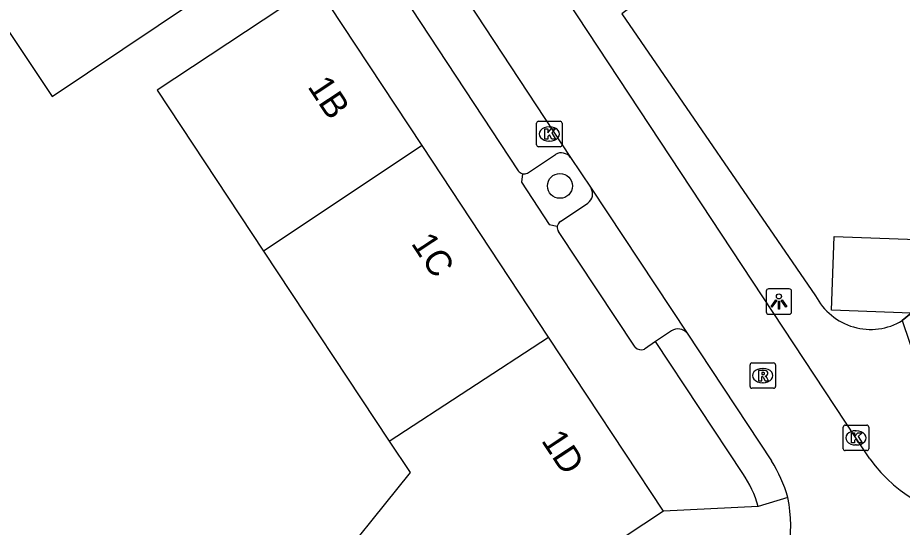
# Model space of a CAD drawing. Extents: x 159718 to 160783, y 383290 to 384030.
# Drawn here: x 160315.43 to 160350.21, y 383441.2 to 383461.22 of the extents above; entities that cross this region are included whole.
import ezdxf

# ---------------------------------------------------------------- set-up
doc = ezdxf.new("R2010")
doc.units = 0
for name, color, linetype in [('IMGEO_Boom', 7, 'Continuous'), ('IMGEO_Kolk', 7, 'Continuous'), ('IMGEO_Lichtpunt', 7, 'Continuous'), ('IMGEO_Muur', 7, 'Continuous'), ('IMGEO_Pand', 7, 'Continuous'), ('IMGEO_Pand_nummerreeks', 7, 'Continuous'), ('IMGEO_Parkeervlak_open', 7, 'Continuous'), ('IMGEO_Rijbaan_lokaal_open', 7, 'Continuous'), ('IMGEO_Rioolput', 7, 'Continuous'), ('IMGEO_Voetpad_open', 7, 'Continuous')]:
    doc.layers.add(name, color=color, linetype=linetype)

msp = doc.modelspace()

# ---------------------------------------------------------------- linework, layer by layer
at = {"layer": 'IMGEO_Boom'}
msp.add_circle((160336.746, 383454.612), 0.489, dxfattribs=at)
at = {"layer": 'IMGEO_Kolk'}
for p, q in [((160335.904, 383457.151), (160336.756, 383457.151)), ((160335.829, 383456.225), (160335.829, 383457.077)), ((160336.317, 383456.931), (160336.342, 383456.931)), ((160336.83, 383457.077), (160336.83, 383456.225)), ((160336.756, 383456.151), (160335.904, 383456.151)), ((160336.34, 383456.371), (160336.315, 383456.371)), ((160347.883, 383444.29), (160347.883, 383445.142)), ((160347.958, 383445.216), (160348.81, 383445.216)), ((160348.371, 383444.996), (160348.396, 383444.996)), ((160348.884, 383445.142), (160348.884, 383444.29)), ((160348.394, 383444.436), (160348.369, 383444.436)), ((160348.81, 383444.216), (160347.958, 383444.216))]:
    msp.add_line(p, q, dxfattribs=at)
for points in [[(160335.904, 383457.151), (160336.756, 383457.151)], [(160335.829, 383456.225), (160335.829, 383457.077)], [(160336.15, 383456.851), (160336.273, 383456.851), (160336.273, 383456.7), (160336.403, 383456.851), (160336.567, 383456.851), (160336.421, 383456.7), (160336.574, 383456.451), (160336.422, 383456.451), (160336.337, 383456.615), (160336.273, 383456.548), (160336.273, 383456.451), (160336.15, 383456.451), (160336.15, 383456.851)], [(160336.83, 383457.077), (160336.83, 383456.225)], [(160336.756, 383456.151), (160335.904, 383456.151)], [(160347.883, 383444.29), (160347.883, 383445.142)], [(160347.958, 383445.216), (160348.81, 383445.216)], [(160348.204, 383444.916), (160348.327, 383444.916), (160348.327, 383444.765), (160348.457, 383444.916), (160348.621, 383444.916), (160348.475, 383444.765), (160348.628, 383444.516), (160348.476, 383444.516), (160348.391, 383444.68), (160348.327, 383444.613), (160348.327, 383444.516), (160348.204, 383444.516), (160348.204, 383444.916)], [(160348.884, 383445.142), (160348.884, 383444.29)], [(160348.81, 383444.216), (160347.958, 383444.216)]]:
    msp.add_lwpolyline(points, dxfattribs=at)
for centre, start, end in [((160335.906, 383457.075), 91.552, 178.448), ((160335.906, 383457.075), 91.552, 178.448), ((160336.754, 383457.075), 1.552, 88.448), ((160336.754, 383457.075), 1.552, 88.448), ((160335.906, 383456.227), 181.552, 268.448), ((160335.906, 383456.227), 181.552, 268.448), ((160336.754, 383456.227), 271.552, 358.448), ((160336.754, 383456.227), 271.552, 358.448), ((160347.96, 383445.14), 91.552, 178.448), ((160347.96, 383445.14), 91.552, 178.448), ((160348.808, 383445.14), 1.552, 88.448), ((160348.808, 383445.14), 1.552, 88.448), ((160347.96, 383444.292), 181.552, 268.448), ((160347.96, 383444.292), 181.552, 268.448), ((160348.808, 383444.292), 271.552, 358.448), ((160348.808, 383444.292), 271.552, 358.448)]:
    msp.add_arc(centre, 0.0765, start, end, dxfattribs=at)
for centre, major_axis, ratio, start_param, end_param in [((160336.316, 383456.651), (-0.387, 0.002), 0.722429, 4.712389, 7.853982), ((160336.341, 383456.651), (-0.39, 0.002), 0.717154, 1.570796, 4.712389), ((160348.37, 383444.716), (-0.387, 0.002), 0.722429, 4.712389, 7.853982), ((160348.395, 383444.716), (-0.39, 0.002), 0.717154, 1.570796, 4.712389)]:
    msp.add_ellipse(centre, major_axis=major_axis, ratio=ratio, start_param=start_param, end_param=end_param, dxfattribs=at)
at = {"layer": 'IMGEO_Lichtpunt'}
for p, q in [((160345.759, 383450.568), (160344.951, 383450.568)), ((160345.759, 383450.568), (160344.951, 383450.568)), ((160344.857, 383450.473), (160344.857, 383449.666)), ((160344.857, 383450.473), (160344.857, 383449.666)), ((160345.853, 383449.666), (160345.853, 383450.473)), ((160345.853, 383449.666), (160345.853, 383450.473)), ((160344.951, 383449.572), (160345.759, 383449.572)), ((160344.951, 383449.572), (160345.759, 383449.572))]:
    msp.add_line(p, q, dxfattribs=at)
for points in [[(160345.231, 383450.137), (160345.27, 383450.109), (160345.082, 383449.847), (160345.044, 383449.874), (160345.231, 383450.137)], [(160345.443, 383450.109), (160345.481, 383450.136), (160345.668, 383449.874), (160345.629, 383449.846), (160345.443, 383450.109)], [(160345.333, 383450.089), (160345.38, 383450.089), (160345.38, 383449.767), (160345.333, 383449.767), (160345.333, 383450.089)]]:
    msp.add_lwpolyline(points, dxfattribs=at)
msp.add_circle((160345.356, 383450.271), 0.0994, dxfattribs=at)
for centre, start, end in [((160344.951, 383450.473), 90, 180), ((160344.951, 383450.473), 90, 180), ((160345.759, 383450.473), 0, 90), ((160345.759, 383450.473), 0, 90), ((160344.951, 383449.666), 180, 270), ((160344.951, 383449.666), 180, 270), ((160345.759, 383449.666), 270, 0), ((160345.759, 383449.666), 270, 360)]:
    msp.add_arc(centre, 0.0946, start, end, dxfattribs=at)
at = {"layer": 'IMGEO_Muur'}
for points in [[(160340.059, 383462.041), (160339.18, 383461.368), (160346.797, 383450.296)], [(160353.572, 383452.088), (160350.205, 383449.319)]]:
    msp.add_lwpolyline(points, dxfattribs=at)
msp.add_arc((160348.96, 383451.408), 2.432, 207.2035, 300.8036, dxfattribs=at)
at = {"layer": 'IMGEO_Pand'}
for points in [[(160320.501, 383472.85), (160316.163, 383470.065), (160308.387, 383464.917), (160310.11, 383462.341), (160314.972, 383465.593), (160316.595, 383463.166), (160314.392, 383461.692), (160316.781, 383458.12), (160322.334, 383461.84)], [(160327.156, 383462.508), (160320.906, 383458.365), (160325.09, 383452.053)], [(160331.323, 383456.203), (160327.156, 383462.508)], [(160331.323, 383456.203), (160325.09, 383452.053)], [(160336.3, 383448.673), (160331.323, 383456.203)], [(160350.558, 383449.61), (160347.416, 383449.729), (160347.525, 383452.622), (160350.765, 383452.5), (160350.659, 383449.693)], [(160325.09, 383452.053), (160330.036, 383444.593)], [(160330.036, 383444.593), (160336.3, 383448.673)], [(160340.82, 383441.834), (160336.3, 383448.673)], [(160330.036, 383444.593), (160330.852, 383443.362), (160327.363, 383439.013)], [(160340.82, 383441.834), (160333.896, 383437.267), (160332.168, 383435.128)]]:
    msp.add_lwpolyline(points, dxfattribs=at)
at = {"layer": 'IMGEO_Parkeervlak_open'}
for points in [[(160335.468, 383455.115), (160336.573, 383455.849)], [(160336.767, 383453.215), (160337.848, 383453.938)]]:
    msp.add_lwpolyline(points, dxfattribs=at)
for centre, radius, start, end in [((160336.797, 383455.455), 0.453, 37.0453, 119.6212), ((160335.34, 383455.361), 0.277, 257.0076, 297.3909), ((160337.59, 383454.295), 0.441, 305.8075, 30.9696), ((160336.917, 383452.98), 0.279, 122.5647, 170.7539)]:
    msp.add_arc(centre, radius, start, end, dxfattribs=at)
at = {"layer": 'IMGEO_Rijbaan_lokaal_open'}
for points in [[(160348.927, 383443.894), (160348.384, 383444.716), (160325.677, 383479.111)], [(160330.101, 383466.464), (160337.159, 383455.728)], [(160337.159, 383455.728), (160337.968, 383454.522)], [(160337.968, 383454.522), (160341.741, 383448.827)], [(160341.741, 383448.827), (160345.061, 383443.817)]]:
    msp.add_lwpolyline(points, dxfattribs=at)
for centre, radius, start, end in [((160353.642, 383447.27), 5.799, 215.6012, 269.9033), ((160340.032, 383440.708), 5.913, 16.3522, 31.72), ((160339.791, 383441.215), 6.026, 329.7541, 11.0821)]:
    msp.add_arc(centre, radius, start, end, dxfattribs=at)
at = {"layer": 'IMGEO_Rioolput'}
for p, q in [((160344.219, 383446.736), (160344.219, 383447.588)), ((160344.294, 383447.662), (160345.146, 383447.662)), ((160344.707, 383447.442), (160344.732, 383447.442)), ((160345.22, 383447.588), (160345.22, 383446.736)), ((160345.146, 383446.662), (160344.294, 383446.662)), ((160344.73, 383446.882), (160344.705, 383446.882))]:
    msp.add_line(p, q, dxfattribs=at)
for points in [[(160344.219, 383446.736), (160344.219, 383447.588)], [(160344.294, 383447.662), (160345.146, 383447.662)], [(160344.808, 383447.36), (160344.556, 383447.362), (160344.556, 383446.962)], [(160345.22, 383447.588), (160345.22, 383446.736)], [(160344.556, 383446.962), (160344.68, 383446.962), (160344.68, 383447.124), (160344.691, 383447.124)], [(160344.734, 383447.281), (160344.68, 383447.281), (160344.68, 383447.2)], [(160344.68, 383447.2), (160344.732, 383447.2)], [(160344.738, 383447.095), (160344.809, 383446.962), (160344.949, 383446.962), (160344.884, 383447.088)], [(160345.146, 383446.662), (160344.294, 383446.662)]]:
    msp.add_lwpolyline(points, dxfattribs=at)
for centre, radius, start, end in [((160344.296, 383447.586), 0.0765, 91.552, 178.448), ((160344.296, 383447.586), 0.0765, 91.552, 178.448), ((160344.807, 383447.25), 0.109, 350.3612, 89.416), ((160345.144, 383447.586), 0.0765, 1.552, 88.448), ((160345.144, 383447.586), 0.0765, 1.552, 88.448), ((160344.69, 383447.071), 0.0533, 26.0293, 88.6989), ((160344.716, 383447.389), 0.19, 274.7715, 282.9687), ((160344.74, 383447.185), 0.0964, 77.0061, 93.1865), ((160344.754, 383447.242), 0.0378, 276.6634, 79.6772), ((160344.805, 383447.25), 0.112, 277.5842, 350.9817), ((160344.789, 383447.035), 0.108, 29.5134, 73.7905), ((160344.296, 383446.738), 0.0765, 181.552, 268.448), ((160344.296, 383446.738), 0.0765, 181.552, 268.448), ((160345.144, 383446.738), 0.0765, 271.552, 358.448), ((160345.144, 383446.738), 0.0765, 271.552, 358.448)]:
    msp.add_arc(centre, radius, start, end, dxfattribs=at)
for centre, major_axis, ratio, start_param, end_param in [((160344.706, 383447.162), (-0.387, 0.002), 0.722429, 4.712389, 7.853982), ((160344.731, 383447.162), (-0.39, 0.002), 0.717154, 1.570796, 4.712389)]:
    msp.add_ellipse(centre, major_axis=major_axis, ratio=ratio, start_param=start_param, end_param=end_param, dxfattribs=at)
at = {"layer": 'IMGEO_Voetpad_open'}
for points in [[(160328.82, 383464.762), (160335.102, 383455.207)], [(160340.045, 383462.03), (160339.18, 383461.368), (160346.797, 383450.296)], [(160335.278, 383455.091), (160335.234, 383454.758), (160336.32, 383453.09), (160336.642, 383453.025)], [(160339.702, 383448.277), (160336.693, 383452.817)], [(160350.205, 383449.319), (160350.558, 383449.61)], [(160350.205, 383449.319), (160351.398, 383445.803)], [(160341.137, 383448.923), (160340.496, 383448.504)], [(160340.496, 383448.504), (160340.065, 383448.205)], [(160343.932, 383443.32), (160340.496, 383448.504)], [(160345.705, 383442.373), (160344.54, 383442.016)], [(160344.54, 383442.016), (160340.82, 383441.834)]]:
    msp.add_lwpolyline(points, dxfattribs=at)
for centre, radius, start, end in [((160335.342, 383455.38), 0.296, 215.7384, 257.4846), ((160336.909, 383452.98), 0.271, 170.4824, 217.071), ((160348.96, 383451.408), 2.432, 207.2035, 300.8036), ((160341.385, 383448.534), 0.461, 39.3984, 122.5394), ((160339.933, 383448.489), 0.313, 222.5554, 295.0069), ((160340.269, 383440.818), 4.436, 15.6646, 34.3307)]:
    msp.add_arc(centre, radius, start, end, dxfattribs=at)

# ---------------------------------------------------------------- texts
at = {"layer": 'IMGEO_Pand_nummerreeks'}
for s, p in [('1B', (160326.803, 383458.508)), ('1C', (160330.871, 383452.353)), ('1D', (160335.988, 383444.611))]:
    msp.add_text(s, height=1, rotation=303.4605, dxfattribs=at).set_placement(p)

doc.saveas('drawing.dxf')
